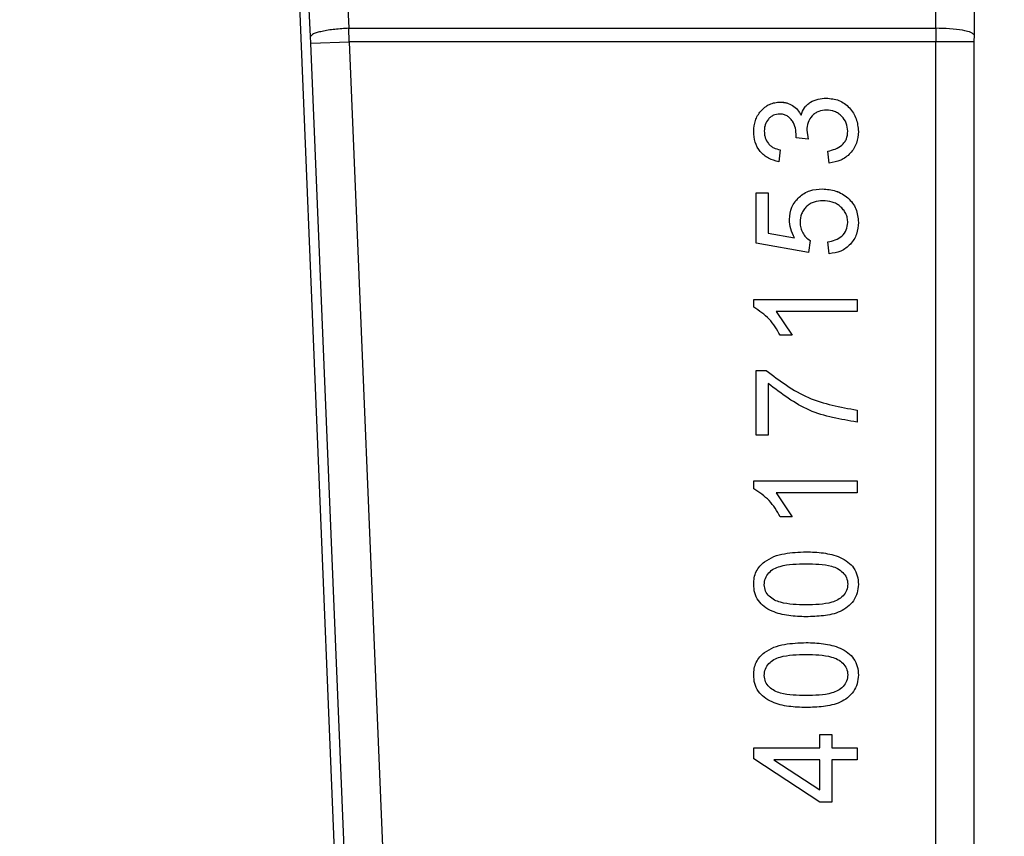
# Model space of a CAD drawing. Header units: inches. Extents: x 144.9 to 238.4, y 214.8 to 247.7.
# Tile 372 of 405: x 202.075 to 202.17, y 244.554 to 244.6328. Entities that reach past the tile are written whole.
import ezdxf

# ---------------------------------------------------------------- set-up
doc = ezdxf.new("R2010")
doc.units = ezdxf.units.IN
doc.header["$LTSCALE"] = 0.25
doc.header["$MEASUREMENT"] = 0
doc.layers.add('ANNOTATIONS', color=1, linetype='Continuous')
doc.layers.add('MOTOR LH', color=7, linetype='Continuous')
doc.styles.add('ARIAL', font='arial.ttf', dxfattribs={"height": 0.09375})
doc.dimstyles.new('STANDARD$0', dxfattribs={"dimtxt": 0.09375, "dimasz": 0.09375, "dimexe": 0.03125, "dimexo": 0.046875, "dimgap": 0.09, "dimtad": 0, "dimtih": 1, "dimtoh": 1, "dimdec": 4, "dimzin": 0, "dimdsep": 46, "dimtxsty": 'ARIAL', "dimcen": 0.09, "dimadec": 0, "dimazin": 0, "dimtfac": 1, "dimtdec": 4, "dimtofl": 0, "dimtmove": 0, "dimatfit": 1, "dimfxl": 1, "dimtolj": 1, "dimtzin": 0, "dimarcsym": 0})

# ---------------------------------------------------------------- blocks, each defined once
blk = doc.blocks.new('*D16')
at = {"layer": 'ANNOTATIONS', "color": 0, "lineweight": -2, "transparency": 16777216}
for p, q in [((201.547757, 244.721067), (201.547757, 245.687367)), ((202.688382, 243.537674), (202.688382, 245.687367)), ((201.641507, 245.656117), (201.832959, 245.656117)), ((202.594632, 245.656117), (202.403179, 245.656117))]:
    blk.add_line(p, q, dxfattribs=at)
at = {"layer": 'ANNOTATIONS', "color": 0, "transparency": 16777216}
for points in [[(201.641507, 245.671742), (201.641507, 245.640492), (201.547757, 245.656117)], [(202.594632, 245.671742), (202.594632, 245.640492), (202.688382, 245.656117)]]:
    blk.add_solid(points, dxfattribs=at)
at = {"layer": 'defpoints', "color": 0, "transparency": 16777216}
for p in [(201.547757, 245.656117), (201.547757, 244.674192), (202.688382, 243.490799)]:
    blk.add_point(p, dxfattribs=at)
at = {"layer": 'ANNOTATIONS', "color": 0, "transparency": 16777216, "insert": (202.118069, 245.656117), "char_height": 0.09375, "attachment_point": 5, "style": 'ARIAL'}
blk.add_mtext('\\A1;18 5/8"', dxfattribs=at)
blk = doc.blocks.new('*D18')
at = {"layer": 'ANNOTATIONS', "color": 0, "lineweight": -2, "transparency": 16777216}
for p, q in [((201.259421, 244.785083), (201.259421, 246.05373)), ((202.688382, 243.537674), (202.688382, 246.05373)), ((201.353171, 246.02248), (201.76956, 246.02248)), ((202.594632, 246.02248), (202.178243, 246.02248))]:
    blk.add_line(p, q, dxfattribs=at)
at = {"layer": 'ANNOTATIONS', "color": 0, "transparency": 16777216}
for points in [[(201.353171, 246.038105), (201.353171, 246.006855), (201.259421, 246.02248)], [(202.594632, 246.038105), (202.594632, 246.006855), (202.688382, 246.02248)]]:
    blk.add_solid(points, dxfattribs=at)
at = {"layer": 'defpoints', "color": 0, "transparency": 16777216}
for p in [(202.688382, 246.02248), (201.259421, 244.738208), (202.688382, 243.490799)]:
    blk.add_point(p, dxfattribs=at)
at = {"layer": 'ANNOTATIONS', "color": 0, "transparency": 16777216, "insert": (201.973902, 246.02248), "char_height": 0.09375, "attachment_point": 5, "style": 'ARIAL'}
blk.add_mtext('\\A1;24""', dxfattribs=at)

msp = doc.modelspace()

# ---------------------------------------------------------------- linework, layer by layer
at = {"layer": 'MOTOR LH'}
for p, q in [((202.105417, 244.551125), (202.100358, 244.673744)), ((202.106727, 244.631944), (202.16334, 244.631944)), ((202.106756, 244.630649), (202.106727, 244.631944)), ((202.16334, 244.631944), (202.163338, 244.630649)), ((202.167029, 244.631297), (202.167027, 244.630649)), ((202.10307, 244.630497), (202.103041, 244.631144)), ((202.10307, 244.630497), (202.106756, 244.630649)), ((202.106311, 244.552057), (202.10307, 244.630497)), ((202.106756, 244.630649), (202.109996, 244.552209)), ((202.167027, 244.630649), (202.106756, 244.630649)), ((202.163338, 244.552209), (202.163338, 244.630649)), ((202.167027, 244.630649), (202.167027, 244.550979)), ((202.15089, 244.622097), (202.151026, 244.621235)), ((202.149868, 244.621362), (202.149882, 244.62156)), ((202.151026, 244.621235), (202.149868, 244.621362)), ((202.148334, 244.620212), (202.148206, 244.619061)), ((202.153063, 244.618934), (202.152936, 244.620084)), ((202.146033, 244.6112), (202.146033, 244.616058)), ((202.146033, 244.616058), (202.147183, 244.616058)), ((202.147183, 244.616058), (202.147183, 244.612159)), ((202.147183, 244.612159), (202.149708, 244.611712)), ((202.151222, 244.611456), (202.151076, 244.610305)), ((202.151076, 244.610305), (202.146033, 244.6112)), ((202.153063, 244.610178), (202.152936, 244.611328)), ((202.145777, 244.605021), (202.145777, 244.605768)), ((202.145777, 244.605768), (202.155748, 244.605768)), ((202.155748, 244.605768), (202.155748, 244.604617)), ((202.155748, 244.604617), (202.14795, 244.604617)), ((202.14795, 244.604617), (202.149484, 244.602316)), ((202.149484, 244.602316), (202.148334, 244.602316)), ((202.146033, 244.592666), (202.146033, 244.598929)), ((202.146033, 244.598929), (202.146974, 244.598929)), ((202.147183, 244.597651), (202.147183, 244.592666)), ((202.155748, 244.595094), (202.155748, 244.593944)), ((202.147183, 244.592666), (202.146033, 244.592666)), ((202.145777, 244.587509), (202.145777, 244.588256)), ((202.145777, 244.588256), (202.155748, 244.588256)), ((202.155748, 244.588256), (202.155748, 244.587105)), ((202.155748, 244.587105), (202.14795, 244.587105)), ((202.14795, 244.587105), (202.149484, 244.584804)), ((202.149484, 244.584804), (202.148334, 244.584804)), ((202.152169, 244.562499), (202.152169, 244.563777)), ((202.152169, 244.563777), (202.153319, 244.563777)), ((202.153319, 244.563777), (202.153319, 244.562499)), ((202.145777, 244.561446), (202.145777, 244.562499)), ((202.145777, 244.562499), (202.152169, 244.562499)), ((202.153319, 244.562499), (202.155748, 244.562499)), ((202.155748, 244.562499), (202.155748, 244.561349)), ((202.152169, 244.557258), (202.145777, 244.561446)), ((202.147721, 244.561349), (202.152169, 244.558435)), ((202.152169, 244.561349), (202.147721, 244.561349)), ((202.152169, 244.558435), (202.152169, 244.561349)), ((202.153319, 244.561349), (202.153319, 244.557258)), ((202.155748, 244.561349), (202.153319, 244.561349)), ((202.153319, 244.557258), (202.152169, 244.557258))]:
    msp.add_line(p, q, dxfattribs=at)
for points, knots in [([(202.16334, 244.631944), (202.163379, 244.638954), (202.163456, 244.652954), (202.163467, 244.667118), (202.163473, 244.674192)], [0, 0, 0, 0, 0.500662, 1, 1, 1, 1]), ([(202.167161, 244.674192), (202.167156, 244.667001), (202.167145, 244.652619), (202.167068, 244.638404), (202.167029, 244.631297)], [0, 0, 0, 0, 0.499998, 1, 1, 1, 1]), ([(202.103041, 244.631144), (202.102712, 244.638203), (202.102052, 244.652318), (202.10145, 244.666603), (202.101149, 244.673744)], [0, 0, 0, 0, 0.50003, 1, 1, 1, 1]), ([(202.104835, 244.673901), (202.105129, 244.667013), (202.105731, 244.652945), (202.10639, 244.639041), (202.106727, 244.631944)], [0, 0, 0, 0, 0.48959, 1, 1, 1, 1]), ([(202.106727, 244.631944), (202.106271, 244.631915), (202.105569, 244.63187), (202.104722, 244.631753), (202.104137, 244.631645), (202.103661, 244.631522), (202.103194, 244.631354), (202.103101, 244.631227), (202.103041, 244.631144)], [0, 0, 0, 0, 0.2398277, 0.3685987, 0.5, 0.6314014, 0.7601724, 1, 1, 1, 1]), ([(202.167029, 244.631297), (202.166964, 244.631377), (202.166829, 244.631543), (202.165967, 244.631758), (202.164741, 244.631909), (202.163795, 244.631933), (202.16334, 244.631944)], [0, 0, 0, 0, 0.240547, 0.5, 0.759453, 1, 1, 1, 1]), ([(202.145777, 244.621989), (202.145806, 244.622345), (202.145864, 244.623056), (202.146337, 244.623843), (202.146843, 244.62434), (202.147301, 244.624618), (202.147808, 244.624785), (202.148162, 244.624804), (202.14834, 244.624814)], [0, 0, 0, 0, 0.2497346, 0.499149, 0.6271927, 0.7495965, 0.8747821, 1, 1, 1, 1]), ([(202.145777, 244.621989), (202.145806, 244.622345), (202.145864, 244.623056), (202.146337, 244.623843), (202.146843, 244.624339), (202.147301, 244.62462), (202.147723, 244.624752), (202.148074, 244.624808), (202.148251, 244.624812), (202.14834, 244.624814)], [0, 0, 0, 0, 0.2496882, 0.4990562, 0.6267714, 0.749456, 0.8746184, 0.9373062, 1, 1, 1, 1]), ([(202.14834, 244.624814), (202.148444, 244.624811), (202.148653, 244.624804), (202.149064, 244.62472), (202.149547, 244.62451), (202.150032, 244.624095), (202.150242, 244.623733), (202.150347, 244.623551)], [0, 0, 0, 0, 0.125256, 0.250472, 0.500164, 0.75001, 1, 1, 1, 1]), ([(202.14834, 244.624814), (202.148549, 244.624799), (202.148967, 244.624771), (202.149549, 244.624508), (202.149946, 244.624162), (202.150198, 244.623827), (202.150298, 244.623643), (202.150347, 244.623551)], [0, 0, 0, 0, 0.249894, 0.499617, 0.749492, 0.874738, 1, 1, 1, 1]), ([(202.150347, 244.623551), (202.150434, 244.623805), (202.150563, 244.624182), (202.150925, 244.624578), (202.151357, 244.624887), (202.151985, 244.625149), (202.152516, 244.625181), (202.152782, 244.625197)], [0, 0, 0, 0, 0.249439, 0.371352, 0.499891, 0.74979, 1, 1, 1, 1]), ([(202.150347, 244.623551), (202.150434, 244.623805), (202.150563, 244.624182), (202.150925, 244.624578), (202.151357, 244.624887), (202.151985, 244.625149), (202.152516, 244.625181), (202.152782, 244.625197)], [0, 0, 0, 0, 0.249438, 0.370942, 0.499892, 0.74979, 1, 1, 1, 1]), ([(202.152782, 244.625197), (202.153199, 244.625159), (202.153822, 244.625101), (202.154553, 244.624686), (202.155169, 244.624132), (202.155762, 244.623231), (202.155838, 244.622398), (202.155876, 244.621981)], [0, 0, 0, 0, 0.24962, 0.372625, 0.500365, 0.750112, 1, 1, 1, 1]), ([(202.152782, 244.625197), (202.153199, 244.625159), (202.153822, 244.625101), (202.154553, 244.624686), (202.155169, 244.624133), (202.155762, 244.623231), (202.155838, 244.622398), (202.155876, 244.621981)], [0, 0, 0, 0, 0.249619, 0.372389, 0.500366, 0.750112, 1, 1, 1, 1]), ([(202.152794, 244.624047), (202.152538, 244.624025), (202.152154, 244.623992), (202.1517, 244.62375), (202.151316, 244.623416), (202.150959, 244.622862), (202.150913, 244.622352), (202.15089, 244.622097)], [0, 0, 0, 0, 0.249788, 0.375234, 0.500544, 0.750125, 1, 1, 1, 1]), ([(202.152794, 244.624047), (202.152538, 244.624025), (202.152155, 244.623992), (202.1517, 244.62375), (202.151316, 244.623417), (202.150959, 244.622862), (202.150913, 244.622352), (202.15089, 244.622097)], [0, 0, 0, 0, 0.249789, 0.374822, 0.500543, 0.750124, 1, 1, 1, 1]), ([(202.154853, 244.621999), (202.154825, 244.62227), (202.154769, 244.622812), (202.154366, 244.623386), (202.153955, 244.623735), (202.153471, 244.62399), (202.153065, 244.624024), (202.152794, 244.624047)], [0, 0, 0, 0, 0.24961, 0.499268, 0.626304, 0.750119, 1, 1, 1, 1]), ([(202.154853, 244.621999), (202.154825, 244.62227), (202.154769, 244.622812), (202.154366, 244.623386), (202.153956, 244.623735), (202.153472, 244.62399), (202.153065, 244.624024), (202.152794, 244.624047)], [0, 0, 0, 0, 0.24961, 0.499268, 0.625871, 0.750119, 1, 1, 1, 1]), ([(202.148282, 244.623663), (202.148075, 244.623643), (202.147765, 244.623613), (202.147409, 244.623396), (202.147114, 244.62311), (202.146849, 244.622648), (202.146816, 244.622236), (202.1468, 244.622029)], [0, 0, 0, 0, 0.249268, 0.373711, 0.499764, 0.74971, 1, 1, 1, 1]), ([(202.148282, 244.623663), (202.148075, 244.623643), (202.147765, 244.623613), (202.147409, 244.623397), (202.147113, 244.62311), (202.146908, 244.62274), (202.146813, 244.622338), (202.146804, 244.622132), (202.1468, 244.622029)], [0, 0, 0, 0, 0.249077, 0.373055, 0.499378, 0.749133, 0.874544, 1, 1, 1, 1]), ([(202.149882, 244.62156), (202.149869, 244.621807), (202.149843, 244.622301), (202.149601, 244.622888), (202.149295, 244.623277), (202.148998, 244.623504), (202.148653, 244.623642), (202.148406, 244.623656), (202.148282, 244.623663)], [0, 0, 0, 0, 0.250135, 0.499635, 0.629075, 0.749844, 0.874861, 1, 1, 1, 1]), ([(202.148206, 244.619061), (202.147868, 244.619149), (202.147356, 244.61928), (202.146768, 244.619664), (202.146281, 244.62016), (202.145855, 244.620945), (202.145803, 244.621641), (202.145777, 244.621989)], [0, 0, 0, 0, 0.2499985, 0.3777202, 0.5005447, 0.7500803, 1, 1, 1, 1]), ([(202.148206, 244.619061), (202.147868, 244.619149), (202.147356, 244.61928), (202.146769, 244.619664), (202.146281, 244.62016), (202.145855, 244.620945), (202.145803, 244.621641), (202.145777, 244.621989)], [0, 0, 0, 0, 0.249998, 0.377429, 0.500545, 0.75008, 1, 1, 1, 1]), ([(202.1468, 244.622029), (202.146804, 244.62192), (202.146812, 244.621702), (202.146909, 244.621275), (202.147111, 244.620877), (202.147426, 244.620572), (202.147798, 244.620337), (202.14812, 244.620262), (202.148334, 244.620212)], [0, 0, 0, 0, 0.125305, 0.250572, 0.499925, 0.623883, 0.750155, 1, 1, 1, 1]), ([(202.152936, 244.620084), (202.153177, 244.620142), (202.153661, 244.620256), (202.154211, 244.620573), (202.154552, 244.620936), (202.154799, 244.621375), (202.154831, 244.62175), (202.154853, 244.621999)], [0, 0, 0, 0, 0.250482, 0.500237, 0.626038, 0.750614, 1, 1, 1, 1]), ([(202.155876, 244.621981), (202.155843, 244.621598), (202.155778, 244.620831), (202.155243, 244.619995), (202.154675, 244.619486), (202.15401, 244.619094), (202.153443, 244.618998), (202.153063, 244.618934)], [0, 0, 0, 0, 0.2498707, 0.4993868, 0.6266568, 0.7500223, 1, 1, 1, 1]), ([(202.155876, 244.621981), (202.155844, 244.621597), (202.155797, 244.62102), (202.155451, 244.620331), (202.155104, 244.619869), (202.154675, 244.619486), (202.15401, 244.619094), (202.153443, 244.618998), (202.153063, 244.618934)], [0, 0, 0, 0, 0.249576, 0.374786, 0.499978, 0.626827, 0.750317, 1, 1, 1, 1]), ([(202.149229, 244.613497), (202.149275, 244.613901), (202.149367, 244.614709), (202.150002, 244.615543), (202.150641, 244.61603), (202.151383, 244.616369), (202.151992, 244.616412), (202.152396, 244.616441)], [0, 0, 0, 0, 0.249428, 0.499087, 0.62354, 0.749851, 1, 1, 1, 1]), ([(202.152396, 244.616441), (202.15284, 244.616403), (202.153728, 244.616328), (202.154714, 244.61574), (202.155324, 244.615099), (202.155778, 244.614324), (202.155836, 244.613658), (202.155876, 244.613211)], [0, 0, 0, 0, 0.250009, 0.49973, 0.62735, 0.750422, 1, 1, 1, 1]), ([(202.152396, 244.616441), (202.15284, 244.616403), (202.153728, 244.616328), (202.154714, 244.61574), (202.155324, 244.6151), (202.155778, 244.614324), (202.155836, 244.613658), (202.155876, 244.613211)], [0, 0, 0, 0, 0.250009, 0.499731, 0.62712, 0.750422, 1, 1, 1, 1]), ([(202.152452, 244.615291), (202.152166, 244.615273), (202.151736, 244.615245), (202.15121, 244.615015), (202.150865, 244.614759), (202.150591, 244.614431), (202.150313, 244.613928), (202.150276, 244.613498), (202.150251, 244.613211)], [0, 0, 0, 0, 0.249904, 0.376415, 0.50027, 0.625446, 0.75063, 1, 1, 1, 1]), ([(202.152452, 244.615291), (202.152166, 244.615273), (202.151736, 244.615246), (202.15121, 244.615015), (202.150865, 244.614759), (202.150591, 244.614431), (202.150313, 244.613928), (202.150276, 244.613498), (202.150251, 244.613211)], [0, 0, 0, 0, 0.249904, 0.376023, 0.50027, 0.625446, 0.75063, 1, 1, 1, 1]), ([(202.154853, 244.613196), (202.154845, 244.613344), (202.154828, 244.613642), (202.154677, 244.614068), (202.154434, 244.614445), (202.154128, 244.614768), (202.153757, 244.615018), (202.153202, 244.615243), (202.15275, 244.615272), (202.152452, 244.615291)], [0, 0, 0, 0, 0.1250566, 0.2500301, 0.3758695, 0.5002163, 0.6222867, 0.7503483, 1, 1, 1, 1]), ([(202.154853, 244.613196), (202.154845, 244.613344), (202.154828, 244.613642), (202.154677, 244.614068), (202.154435, 244.614445), (202.154129, 244.614767), (202.153758, 244.615018), (202.153202, 244.615243), (202.15275, 244.615272), (202.152452, 244.615291)], [0, 0, 0, 0, 0.125054, 0.250025, 0.375484, 0.500225, 0.621934, 0.750353, 1, 1, 1, 1]), ([(202.149708, 244.611712), (202.149569, 244.611993), (202.149291, 244.612557), (202.149249, 244.613184), (202.149229, 244.613497)], [0, 0, 0, 0, 0.5000584, 1, 1, 1, 1]), ([(202.150251, 244.613211), (202.150254, 244.613124), (202.15026, 244.612949), (202.150325, 244.612605), (202.150486, 244.612196), (202.150792, 244.611759), (202.151078, 244.611557), (202.151222, 244.611456)], [0, 0, 0, 0, 0.1252, 0.250392, 0.500301, 0.750139, 1, 1, 1, 1]), ([(202.152936, 244.611328), (202.153177, 244.611376), (202.153659, 244.611471), (202.154303, 244.611851), (202.154767, 244.612458), (202.154824, 244.61295), (202.154853, 244.613196)], [0, 0, 0, 0, 0.250785, 0.500745, 0.750514, 1, 1, 1, 1]), ([(202.155876, 244.613211), (202.155844, 244.612828), (202.155781, 244.612061), (202.155255, 244.611225), (202.154688, 244.610713), (202.154016, 244.610331), (202.153443, 244.610239), (202.153063, 244.610178)], [0, 0, 0, 0, 0.249873, 0.499336, 0.623311, 0.750027, 1, 1, 1, 1]), ([(202.155876, 244.613211), (202.155844, 244.612828), (202.15578, 244.612061), (202.155255, 244.611222), (202.154685, 244.610714), (202.154015, 244.61033), (202.153444, 244.610238), (202.153063, 244.610178)], [0, 0, 0, 0, 0.2498946, 0.4993786, 0.6241722, 0.7500051, 1, 1, 1, 1]), ([(202.148334, 244.602316), (202.148013, 244.602867), (202.147371, 244.603967), (202.146309, 244.604669), (202.145777, 244.605021)], [0, 0, 0, 0, 0.500023, 1, 1, 1, 1]), ([(202.146974, 244.598929), (202.148283, 244.597939), (202.150901, 244.595958), (202.154132, 244.595382), (202.155748, 244.595094)], [0, 0, 0, 0, 0.500034, 1, 1, 1, 1]), ([(202.155748, 244.593944), (202.154167, 244.594205), (202.151004, 244.594729), (202.148457, 244.596676), (202.147183, 244.597651)], [0, 0, 0, 0, 0.4997407, 1, 1, 1, 1]), ([(202.148334, 244.584804), (202.148013, 244.585355), (202.147371, 244.586455), (202.146309, 244.587157), (202.145777, 244.587509)], [0, 0, 0, 0, 0.500023, 1, 1, 1, 1]), ([(202.146816, 244.580458), (202.147115, 244.580641), (202.147713, 244.581007), (202.149084, 244.581351), (202.150132, 244.58139), (202.15083, 244.581417)], [0, 0, 0, 0, 0.249717, 0.499863, 1, 1, 1, 1]), ([(202.15083, 244.581417), (202.151388, 244.5814), (202.152502, 244.581366), (202.153889, 244.581031), (202.154871, 244.580483), (202.155463, 244.579878), (202.155823, 244.579116), (202.155858, 244.578557), (202.155876, 244.578277)], [0, 0, 0, 0, 0.250398, 0.500294, 0.631464, 0.750238, 0.875018, 1, 1, 1, 1]), ([(202.15083, 244.581417), (202.151388, 244.5814), (202.152502, 244.581366), (202.153889, 244.581031), (202.154871, 244.580483), (202.155463, 244.579878), (202.155823, 244.579116), (202.155858, 244.578557), (202.155876, 244.578277)], [0, 0, 0, 0, 0.250399, 0.500295, 0.63127, 0.750237, 0.875018, 1, 1, 1, 1]), ([(202.145777, 244.578293), (202.14578, 244.578397), (202.145785, 244.578605), (202.145847, 244.579017), (202.146004, 244.579516), (202.146342, 244.580051), (202.146658, 244.580322), (202.146816, 244.580458)], [0, 0, 0, 0, 0.125192, 0.250352, 0.500219, 0.750028, 1, 1, 1, 1]), ([(202.1468, 244.578239), (202.14682, 244.578451), (202.14686, 244.578873), (202.147223, 244.579412), (202.14772, 244.579812), (202.148919, 244.580244), (202.149979, 244.580256), (202.150826, 244.580267)], [0, 0, 0, 0, 0.124737, 0.249542, 0.374546, 0.499738, 1, 1, 1, 1]), ([(202.150826, 244.580267), (202.151661, 244.580254), (202.152705, 244.580239), (202.153892, 244.579827), (202.154389, 244.579447), (202.154783, 244.578939), (202.15483, 244.578522), (202.154853, 244.578313)], [0, 0, 0, 0, 0.500306, 0.625537, 0.750628, 0.875404, 1, 1, 1, 1]), ([(202.15083, 244.575154), (202.150272, 244.57517), (202.149157, 244.575203), (202.147767, 244.575539), (202.146785, 244.576088), (202.146191, 244.576691), (202.145831, 244.577454), (202.145795, 244.578013), (202.145777, 244.578293)], [0, 0, 0, 0, 0.2504113, 0.5002832, 0.6317661, 0.7502382, 0.875006, 1, 1, 1, 1]), ([(202.15083, 244.575154), (202.150272, 244.57517), (202.149157, 244.575203), (202.147768, 244.575538), (202.146786, 244.576088), (202.146191, 244.576691), (202.145831, 244.577454), (202.145795, 244.578013), (202.145777, 244.578293)], [0, 0, 0, 0, 0.250412, 0.500284, 0.631564, 0.750238, 0.875006, 1, 1, 1, 1]), ([(202.150826, 244.576304), (202.149993, 244.576315), (202.148951, 244.576328), (202.147769, 244.57674), (202.147267, 244.577111), (202.146873, 244.577616), (202.146824, 244.578032), (202.1468, 244.578239)], [0, 0, 0, 0, 0.50039, 0.625628, 0.750713, 0.875447, 1, 1, 1, 1]), ([(202.154853, 244.578313), (202.154832, 244.578103), (202.154791, 244.577682), (202.154419, 244.577151), (202.153921, 244.576758), (202.152728, 244.576327), (202.151671, 244.576314), (202.150826, 244.576304)], [0, 0, 0, 0, 0.124698, 0.249472, 0.374507, 0.499682, 1, 1, 1, 1]), ([(202.155876, 244.578277), (202.155855, 244.577998), (202.155815, 244.577439), (202.155428, 244.576678), (202.15485, 244.576065), (202.153883, 244.575491), (202.152497, 244.575201), (202.151387, 244.575169), (202.15083, 244.575154)], [0, 0, 0, 0, 0.12494, 0.249782, 0.374761, 0.499701, 0.749539, 1, 1, 1, 1]), ([(202.146816, 244.571702), (202.147115, 244.571885), (202.147713, 244.572251), (202.149084, 244.572595), (202.150132, 244.572634), (202.15083, 244.572661)], [0, 0, 0, 0, 0.249717, 0.499863, 1, 1, 1, 1]), ([(202.15083, 244.572661), (202.151388, 244.572644), (202.152502, 244.57261), (202.153889, 244.572275), (202.154871, 244.571727), (202.155463, 244.571122), (202.155823, 244.57036), (202.155858, 244.569801), (202.155876, 244.569521)], [0, 0, 0, 0, 0.250398, 0.500294, 0.631464, 0.750238, 0.875018, 1, 1, 1, 1]), ([(202.15083, 244.572661), (202.151388, 244.572644), (202.152502, 244.57261), (202.153889, 244.572275), (202.154871, 244.571727), (202.155463, 244.571122), (202.155823, 244.57036), (202.155858, 244.569801), (202.155876, 244.569521)], [0, 0, 0, 0, 0.250399, 0.500295, 0.63127, 0.750237, 0.875018, 1, 1, 1, 1]), ([(202.145777, 244.569537), (202.14578, 244.569641), (202.145785, 244.569849), (202.145847, 244.570261), (202.146004, 244.57076), (202.146342, 244.571295), (202.146658, 244.571566), (202.146816, 244.571702)], [0, 0, 0, 0, 0.125192, 0.250352, 0.500219, 0.750028, 1, 1, 1, 1]), ([(202.1468, 244.569483), (202.14682, 244.569695), (202.14686, 244.570117), (202.147223, 244.570656), (202.14772, 244.571056), (202.148919, 244.571488), (202.149979, 244.5715), (202.150826, 244.571511)], [0, 0, 0, 0, 0.124737, 0.249542, 0.374546, 0.499738, 1, 1, 1, 1]), ([(202.150826, 244.571511), (202.151661, 244.571498), (202.152705, 244.571483), (202.153892, 244.571071), (202.154389, 244.570691), (202.154783, 244.570183), (202.15483, 244.569766), (202.154853, 244.569557)], [0, 0, 0, 0, 0.500306, 0.625537, 0.750628, 0.875404, 1, 1, 1, 1]), ([(202.15083, 244.566398), (202.150272, 244.566414), (202.149157, 244.566447), (202.147767, 244.566783), (202.146785, 244.567332), (202.146191, 244.567935), (202.145831, 244.568698), (202.145795, 244.569257), (202.145777, 244.569537)], [0, 0, 0, 0, 0.250411, 0.500283, 0.631766, 0.750238, 0.875006, 1, 1, 1, 1]), ([(202.15083, 244.566398), (202.150272, 244.566414), (202.149157, 244.566447), (202.147768, 244.566782), (202.146786, 244.567332), (202.146191, 244.567935), (202.145831, 244.568698), (202.145795, 244.569257), (202.145777, 244.569537)], [0, 0, 0, 0, 0.250412, 0.500284, 0.631564, 0.750238, 0.875006, 1, 1, 1, 1]), ([(202.150826, 244.567548), (202.149993, 244.567559), (202.148951, 244.567572), (202.147769, 244.567984), (202.147267, 244.568355), (202.146873, 244.56886), (202.146824, 244.569276), (202.1468, 244.569483)], [0, 0, 0, 0, 0.50039, 0.625628, 0.750713, 0.875447, 1, 1, 1, 1]), ([(202.154853, 244.569557), (202.154832, 244.569347), (202.154791, 244.568926), (202.154419, 244.568395), (202.153921, 244.568002), (202.152728, 244.567571), (202.151671, 244.567558), (202.150826, 244.567548)], [0, 0, 0, 0, 0.124698, 0.249472, 0.374507, 0.499682, 1, 1, 1, 1]), ([(202.155876, 244.569521), (202.155855, 244.569242), (202.155815, 244.568683), (202.155428, 244.567922), (202.15485, 244.567309), (202.153883, 244.566735), (202.152497, 244.566445), (202.151387, 244.566413), (202.15083, 244.566398)], [0, 0, 0, 0, 0.12494, 0.249782, 0.374761, 0.499701, 0.749539, 1, 1, 1, 1])]:
    msp.add_open_spline(points, degree=3, knots=knots, dxfattribs=at)

# ---------------------------------------------------------------- dimensions: what is measured, and where the dimension line sits
at = {"layer": 'ANNOTATIONS'}
for base, p1, p2, text, picture, middle in [((202.688382, 246.02248), (201.259421, 244.738208), (202.688382, 243.490799), '24""', '*D18', (201.973902, 246.02248)), ((201.547757, 245.656117), (202.688382, 243.490799), (201.547757, 244.674192), '18 5/8"', '*D16', (202.118069, 245.656117))]:
    dim = msp.add_linear_dim(base=base, p1=p1, p2=p2, text=text, dimstyle='STANDARD$0', dxfattribs=at)
    dim.commit()
    dim.dimension.update_dxf_attribs({"geometry": picture, "text_midpoint": middle, "dimtype": 160})

doc.saveas('drawing.dxf')
